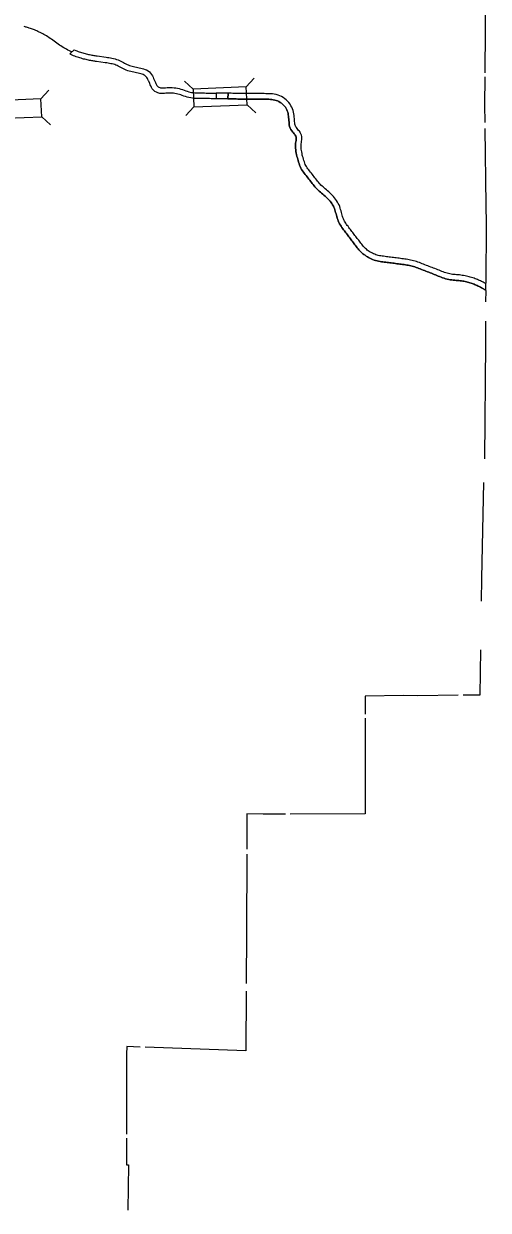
# Model space of a CAD drawing. Extents: x 77230 to 630905, y 790554 to 1662844.
# Drawn here: x 438155 to 458899, y 1424422 to 1477330 of the extents above; entities that cross this region are included whole.
import ezdxf

# ---------------------------------------------------------------- set-up
doc = ezdxf.new("R2010")
doc.units = 0
for name, color, linetype in [('Level 10', 7, 'Continuous'), ('Level 19', 7, 'Continuous'), ('Level 43', 7, 'Continuous')]:
    doc.layers.add(name, color=color, linetype=linetype)

msp = doc.modelspace()

# ---------------------------------------------------------------- linework, layer by layer
at = {"layer": 'Level 10'}
for p, q in [((440209, 1475981), (440408, 1476166)), ((444426, 1474474), (444425, 1474474)), ((450502, 1472477), (450495, 1472489)), ((450502, 1472477), (450495, 1472489)), ((453416, 1467306), (453420, 1467302)), ((453416, 1467306), (453420, 1467302))]:
    msp.add_line(p, q, dxfattribs=at)
for points in [[(438789, 1476984), (438739, 1477009), (438691, 1477033), (438644, 1477054), (438596, 1477073), (438548, 1477092), (438500, 1477107), (438453, 1477121), (438406, 1477133), (438362, 1477146), (438320, 1477159), (438281, 1477171), (438248, 1477182), (438220, 1477192), (438180, 1477209)], [(440312, 1476072), (440254, 1476097), (440193, 1476126), (440130, 1476157), (440067, 1476191), (440004, 1476226), (439940, 1476262), (439875, 1476299), (439812, 1476338), (439750, 1476378), (439688, 1476421), (439627, 1476463), (439568, 1476507), (439511, 1476551), (439454, 1476594), (439396, 1476637), (439339, 1476679), (439282, 1476718), (439225, 1476753), (439169, 1476786), (439112, 1476817), (439057, 1476847), (439002, 1476876), (438947, 1476904), (438893, 1476932), (438840, 1476958), (438789, 1476984)], [(440408, 1476166), (440479, 1476136), (440533, 1476115), (440585, 1476095), (440637, 1476076), (440688, 1476059), (440739, 1476043), (440790, 1476028), (440841, 1476013), (440892, 1475999), (440944, 1475985), (440996, 1475973), (441047, 1475961), (441097, 1475951), (441146, 1475941), (441194, 1475932), (441241, 1475924), (441287, 1475916), (441329, 1475909), (441368, 1475902), (441403, 1475897), (441436, 1475892), (441831, 1475835), (441892, 1475828), (441962, 1475818), (442030, 1475806), (442096, 1475794), (442165, 1475781), (442235, 1475763), (442304, 1475741), (442370, 1475716), (442434, 1475687), (442494, 1475657), (442551, 1475627), (442606, 1475598), (442660, 1475570), (442715, 1475543), (442770, 1475517), (442824, 1475493), (442879, 1475473), (442936, 1475456), (442997, 1475441), (443060, 1475426), (443124, 1475411), (443189, 1475396), (443253, 1475382), (443317, 1475367), (443381, 1475352), (443445, 1475336), (443511, 1475318), (443577, 1475296), (443642, 1475268), (443707, 1475231), (443768, 1475184), (443821, 1475129), (443864, 1475069), (443900, 1475007), (443929, 1474947), (443957, 1474888), (443967, 1474865), (444009, 1474770), (444034, 1474712), (444057, 1474659), (444080, 1474611), (444103, 1474572), (444128, 1474543), (444157, 1474518), (444191, 1474497), (444227, 1474482), (444266, 1474473), (444311, 1474469), (444364, 1474470), (444426, 1474474)], [(444441, 1474224), (444373, 1474220), (444302, 1474219), (444227, 1474226), (444150, 1474244), (444077, 1474274), (444010, 1474314), (443949, 1474366), (443898, 1474428), (443859, 1474493), (443830, 1474554), (443804, 1474613), (443780, 1474670), (443739, 1474762), (443730, 1474783), (443704, 1474839), (443679, 1474890), (443654, 1474933), (443628, 1474969), (443600, 1474998), (443568, 1475023), (443531, 1475044), (443487, 1475062), (443438, 1475079), (443383, 1475094), (443323, 1475109), (443261, 1475123), (443197, 1475138), (443133, 1475153), (443068, 1475168), (443003, 1475183), (442938, 1475198), (442870, 1475215), (442800, 1475236), (442732, 1475261), (442667, 1475289), (442606, 1475318), (442547, 1475347), (442490, 1475377), (442434, 1475406), (442380, 1475435), (442327, 1475462), (442275, 1475485), (442222, 1475505), (442167, 1475522), (442111, 1475537), (442050, 1475548), (441985, 1475560), (441922, 1475571), (441860, 1475580), (441799, 1475587), (441401, 1475645), (441366, 1475650), (441328, 1475656), (441287, 1475663), (441244, 1475670), (441199, 1475678), (441151, 1475686), (441100, 1475695), (441047, 1475706), (440993, 1475717), (440939, 1475730), (440884, 1475743), (440828, 1475757), (440773, 1475772), (440719, 1475788), (440665, 1475804), (440611, 1475821), (440555, 1475840), (440499, 1475860), (440442, 1475882), (440384, 1475905), (440325, 1475930), (440265, 1475956), (440209, 1475981)], [(444425, 1474474), (444493, 1474478), (444565, 1474481), (444638, 1474484), (444712, 1474485), (444789, 1474483), (444868, 1474478), (444947, 1474467), (445025, 1474454), (445102, 1474436), (445178, 1474415), (445251, 1474391), (445321, 1474366), (445390, 1474340), (445457, 1474316), (445522, 1474295), (445587, 1474279), (445654, 1474266), (445722, 1474257), (445792, 1474251), (445864, 1474248), (445937, 1474245), (446010, 1474244), (446083, 1474243), (446156, 1474243), (446230, 1474242), (446303, 1474241), (446376, 1474240), (446450, 1474239), (446523, 1474238), (446596, 1474237), (446669, 1474236), (446742, 1474235), (446750, 1474235), (446748, 1473985)], [(446748, 1473985), (446666, 1473986), (446593, 1473987), (446520, 1473988), (446447, 1473989), (446373, 1473990), (446300, 1473991), (446227, 1473992), (446154, 1473993), (446081, 1473993), (446006, 1473994), (445931, 1473995), (445854, 1473998), (445776, 1474002), (445696, 1474008), (445614, 1474019), (445532, 1474035), (445453, 1474055), (445376, 1474079), (445304, 1474105), (445236, 1474131), (445168, 1474155), (445105, 1474176), (445041, 1474194), (444975, 1474209), (444909, 1474220), (444843, 1474229), (444778, 1474233), (444712, 1474235), (444644, 1474234), (444575, 1474231), (444507, 1474228), (444441, 1474224)], [(447278, 1474229), (447188, 1474231), (447112, 1474232), (447035, 1474234), (446960, 1474234), (446887, 1474234), (446750, 1474235)], [(450283, 1472357), (450263, 1472384), (450235, 1472420), (450203, 1472459), (450167, 1472502), (450129, 1472551), (450089, 1472607), (450054, 1472672), (450029, 1472744), (450015, 1472815), (450007, 1472882), (450001, 1472948), (449996, 1473014), (449990, 1473081), (449985, 1473149), (449978, 1473213), (449970, 1473274), (449958, 1473331), (449942, 1473387), (449922, 1473443), (449897, 1473498), (449870, 1473552), (449837, 1473604), (449800, 1473655), (449758, 1473703), (449712, 1473747), (449663, 1473788), (449610, 1473825), (449553, 1473858), (449493, 1473886), (449430, 1473910), (449366, 1473929), (449300, 1473943), (449234, 1473953), (449169, 1473958), (449102, 1473960), (449035, 1473961), (448967, 1473961), (448896, 1473962), (448824, 1473962), (448750, 1473962), (448677, 1473963), (448603, 1473964), (448529, 1473965), (448456, 1473966), (448383, 1473966), (448309, 1473967), (448234, 1473967), (448161, 1473968), (448087, 1473969), (448013, 1473970), (447939, 1473971), (447864, 1473972), (447790, 1473973), (447715, 1473973), (447639, 1473974), (447563, 1473975), (447487, 1473976), (447411, 1473977), (447336, 1473979), (447274, 1473979), (447278, 1474229)], [(447278, 1474229), (447274, 1473979), (447336, 1473979), (447411, 1473977), (447487, 1473976), (447563, 1473975), (447639, 1473974), (447715, 1473973), (447790, 1473973), (447864, 1473972), (447939, 1473971), (448013, 1473970), (448087, 1473969), (448161, 1473968), (448234, 1473967), (448309, 1473967), (448383, 1473966), (448456, 1473966), (448529, 1473965), (448603, 1473964), (448677, 1473963), (448750, 1473962), (448824, 1473962), (448896, 1473962), (448967, 1473961), (449035, 1473961), (449102, 1473960), (449169, 1473958), (449234, 1473953), (449300, 1473943), (449366, 1473929), (449430, 1473910), (449493, 1473886), (449553, 1473858), (449610, 1473825), (449663, 1473788), (449712, 1473747), (449758, 1473703), (449800, 1473655), (449837, 1473604), (449870, 1473552), (449897, 1473498), (449922, 1473443), (449942, 1473387), (449958, 1473331), (449970, 1473274), (449978, 1473213), (449985, 1473149), (449990, 1473081), (449996, 1473014), (450001, 1472948), (450007, 1472882), (450015, 1472815), (450029, 1472744), (450054, 1472672), (450089, 1472607), (450129, 1472551), (450167, 1472502), (450203, 1472459), (450235, 1472420), (450263, 1472384), (450283, 1472357)], [(450495, 1472489), (450464, 1472533), (450430, 1472576), (450396, 1472618), (450361, 1472660), (450329, 1472701), (450302, 1472738), (450284, 1472773), (450271, 1472810), (450262, 1472855), (450256, 1472909), (450250, 1472969), (450245, 1473034), (450239, 1473101), (450234, 1473171), (450227, 1473242), (450217, 1473317), (450201, 1473391), (450180, 1473464), (450154, 1473536), (450123, 1473605), (450088, 1473675), (450045, 1473744), (449995, 1473812), (449940, 1473875), (449879, 1473934), (449814, 1473988), (449744, 1474036), (449670, 1474079), (449591, 1474116), (449510, 1474148), (449427, 1474172), (449344, 1474189), (449262, 1474201), (449183, 1474207), (449108, 1474210), (449037, 1474211), (448968, 1474211), (448897, 1474212), (448825, 1474212), (448752, 1474212), (448679, 1474213), (448606, 1474214), (448532, 1474215), (448458, 1474216), (448384, 1474216), (448311, 1474217), (448237, 1474217), (448163, 1474218), (448090, 1474219), (448016, 1474220), (447942, 1474220), (447868, 1474222), (447793, 1474223), (447717, 1474223), (447642, 1474224), (447566, 1474225), (447491, 1474226), (447416, 1474227), (447340, 1474229), (447278, 1474229)], [(450495, 1472489), (450464, 1472533), (450430, 1472576), (450396, 1472618), (450361, 1472660), (450329, 1472701), (450302, 1472738), (450284, 1472773), (450271, 1472810), (450262, 1472855), (450256, 1472909), (450250, 1472969), (450245, 1473034), (450239, 1473101), (450234, 1473171), (450227, 1473242), (450217, 1473317), (450201, 1473391), (450180, 1473464), (450154, 1473536), (450123, 1473605), (450088, 1473675), (450045, 1473744), (449995, 1473812), (449940, 1473875), (449879, 1473934), (449814, 1473988), (449744, 1474036), (449670, 1474079), (449591, 1474116), (449510, 1474148), (449427, 1474172), (449344, 1474189), (449262, 1474201), (449183, 1474207), (449108, 1474210), (449037, 1474211), (448968, 1474211), (448897, 1474212), (448825, 1474212), (448752, 1474212), (448679, 1474213), (448606, 1474214), (448532, 1474215), (448458, 1474216), (448384, 1474216), (448311, 1474217), (448237, 1474217), (448163, 1474218), (448090, 1474219), (448016, 1474220), (447942, 1474220), (447868, 1474222), (447793, 1474223), (447717, 1474223), (447642, 1474224), (447566, 1474225), (447491, 1474226), (447416, 1474227), (447340, 1474229), (447278, 1474229)], [(447274, 1473979), (447184, 1473981), (447107, 1473982), (447032, 1473984), (446959, 1473984), (446886, 1473984), (446748, 1473985)], [(453420, 1467302), (453381, 1467339), (453347, 1467375), (453313, 1467414), (453278, 1467456), (453245, 1467498), (453211, 1467541), (453178, 1467585), (453144, 1467629), (453111, 1467673), (453077, 1467717), (453044, 1467761), (453011, 1467805), (452978, 1467849), (452944, 1467893), (452911, 1467937), (452878, 1467982), (452844, 1468026), (452810, 1468071), (452776, 1468116), (452741, 1468161), (452707, 1468206), (452671, 1468251), (452635, 1468298), (452603, 1468339), (452570, 1468385), (452539, 1468432), (452508, 1468481), (452480, 1468531), (452454, 1468582), (452430, 1468634), (452409, 1468686), (452391, 1468740), (452374, 1468798), (452357, 1468858), (452341, 1468919), (452325, 1468981), (452307, 1469046), (452287, 1469113), (452263, 1469181), (452234, 1469249), (452201, 1469315), (452164, 1469381), (452124, 1469445), (452080, 1469508), (452033, 1469569), (451984, 1469628), (451933, 1469683), (451880, 1469736), (451827, 1469785), (451774, 1469832), (451721, 1469877), (451668, 1469922), (451617, 1469965), (451568, 1470008), (451520, 1470051), (451474, 1470093), (451429, 1470135), (451388, 1470176), (451350, 1470218), (451313, 1470263), (451276, 1470310), (451238, 1470360), (451200, 1470409), (451161, 1470459), (451122, 1470509), (451082, 1470560), (451043, 1470611), (451003, 1470662), (450962, 1470714), (450921, 1470766), (450882, 1470816), (450844, 1470866), (450812, 1470909), (450778, 1470960), (450752, 1471008), (450728, 1471059), (450706, 1471114), (450686, 1471173), (450667, 1471234), (450649, 1471295), (450631, 1471361), (450610, 1471425), (450593, 1471475), (450583, 1471543), (450569, 1471612), (450557, 1471675), (450548, 1471740), (450540, 1471801), (450539, 1471859), (450540, 1471918), (450546, 1471977), (450553, 1472037), (450562, 1472099), (450568, 1472160), (450574, 1472230), (450567, 1472299), (450553, 1472364), (450530, 1472427), (450502, 1472477)], [(453420, 1467302), (453381, 1467339), (453347, 1467375), (453313, 1467414), (453278, 1467456), (453245, 1467498), (453211, 1467541), (453178, 1467585), (453144, 1467629), (453111, 1467673), (453077, 1467717), (453044, 1467761), (453011, 1467805), (452978, 1467849), (452944, 1467893), (452911, 1467937), (452878, 1467982), (452844, 1468026), (452810, 1468071), (452776, 1468116), (452741, 1468161), (452707, 1468206), (452671, 1468251), (452635, 1468298), (452603, 1468339), (452570, 1468385), (452539, 1468432), (452508, 1468481), (452480, 1468531), (452454, 1468582), (452430, 1468634), (452409, 1468686), (452391, 1468740), (452374, 1468798), (452357, 1468858), (452341, 1468919), (452325, 1468981), (452307, 1469046), (452287, 1469113), (452263, 1469181), (452234, 1469249), (452201, 1469315), (452164, 1469381), (452124, 1469445), (452080, 1469508), (452033, 1469569), (451984, 1469628), (451933, 1469683), (451880, 1469736), (451827, 1469785), (451774, 1469832), (451721, 1469877), (451668, 1469922), (451617, 1469965), (451568, 1470008), (451520, 1470051), (451474, 1470093), (451429, 1470135), (451388, 1470176), (451350, 1470218), (451313, 1470263), (451276, 1470310), (451238, 1470360), (451200, 1470409), (451161, 1470459), (451122, 1470509), (451082, 1470560), (451043, 1470611), (451003, 1470662), (450962, 1470714), (450921, 1470766), (450882, 1470816), (450844, 1470866), (450812, 1470909), (450778, 1470960), (450752, 1471008), (450728, 1471059), (450706, 1471114), (450686, 1471173), (450667, 1471234), (450649, 1471295), (450631, 1471361), (450610, 1471425), (450593, 1471475), (450583, 1471543), (450569, 1471612), (450557, 1471675), (450548, 1471740), (450540, 1471801), (450539, 1471859), (450540, 1471918), (450546, 1471977), (450553, 1472037), (450562, 1472099), (450568, 1472160), (450574, 1472230), (450567, 1472299), (450553, 1472364), (450530, 1472427), (450502, 1472477)], [(453253, 1467116), (453205, 1467162), (453161, 1467207), (453121, 1467253), (453084, 1467299), (453048, 1467344), (453013, 1467389), (452979, 1467434), (452945, 1467478), (452912, 1467522), (452878, 1467566), (452845, 1467610), (452811, 1467654), (452778, 1467698), (452744, 1467743), (452711, 1467787), (452678, 1467831), (452645, 1467875), (452611, 1467920), (452577, 1467964), (452543, 1468008), (452509, 1468053), (452473, 1468099), (452438, 1468145), (452404, 1468188), (452365, 1468242), (452328, 1468297), (452293, 1468354), (452260, 1468412), (452229, 1468472), (452201, 1468535), (452175, 1468599), (452152, 1468665), (452133, 1468730), (452116, 1468793), (452099, 1468856), (452083, 1468918), (452067, 1468977), (452050, 1469034), (452030, 1469090), (452007, 1469145), (451980, 1469199), (451950, 1469253), (451916, 1469307), (451878, 1469360), (451838, 1469413), (451796, 1469463), (451752, 1469510), (451707, 1469555), (451659, 1469599), (451609, 1469643), (451558, 1469687), (451507, 1469731), (451454, 1469776), (451403, 1469820), (451352, 1469865), (451304, 1469910), (451255, 1469955), (451207, 1470004), (451161, 1470055), (451119, 1470106), (451079, 1470157), (451040, 1470207), (451002, 1470256), (450964, 1470305), (450925, 1470355), (450885, 1470406), (450845, 1470457), (450806, 1470508), (450765, 1470559), (450724, 1470611), (450684, 1470663), (450644, 1470716), (450607, 1470766), (450564, 1470830), (450529, 1470894), (450498, 1470961), (450471, 1471028), (450448, 1471096), (450428, 1471162), (450409, 1471227), (450392, 1471288), (450373, 1471345), (450349, 1471417), (450337, 1471500), (450323, 1471563), (450310, 1471635), (450300, 1471706), (450291, 1471781), (450288, 1471859), (450291, 1471934), (450297, 1472004), (450305, 1472069), (450313, 1472129), (450320, 1472184), (450323, 1472228), (450320, 1472261), (450313, 1472294), (450302, 1472322), (450283, 1472357)], [(450283, 1472357), (450302, 1472322), (450313, 1472294), (450320, 1472261), (450323, 1472228), (450320, 1472184), (450313, 1472129), (450305, 1472069), (450297, 1472004), (450291, 1471934), (450288, 1471859), (450291, 1471781), (450300, 1471706), (450310, 1471635), (450323, 1471563), (450337, 1471500), (450349, 1471417), (450373, 1471345), (450392, 1471288), (450409, 1471227), (450428, 1471162), (450448, 1471096), (450471, 1471028), (450498, 1470961), (450529, 1470894), (450564, 1470830), (450607, 1470766), (450644, 1470716), (450684, 1470663), (450724, 1470611), (450765, 1470559), (450806, 1470508), (450845, 1470457), (450885, 1470406), (450925, 1470355), (450964, 1470305), (451002, 1470256), (451040, 1470207), (451079, 1470157), (451119, 1470106), (451161, 1470055), (451207, 1470004), (451255, 1469955), (451304, 1469910), (451352, 1469865), (451403, 1469820), (451454, 1469776), (451507, 1469731), (451558, 1469687), (451609, 1469643), (451659, 1469599), (451707, 1469555), (451752, 1469510), (451796, 1469463), (451838, 1469413), (451878, 1469360), (451916, 1469307), (451950, 1469253), (451980, 1469199), (452007, 1469145), (452030, 1469090), (452050, 1469034), (452067, 1468977), (452083, 1468918), (452099, 1468856), (452116, 1468793), (452133, 1468730), (452152, 1468665), (452175, 1468599), (452201, 1468535), (452229, 1468472), (452260, 1468412), (452293, 1468354), (452328, 1468297), (452365, 1468242), (452404, 1468188), (452438, 1468145), (452473, 1468099), (452509, 1468053), (452543, 1468008), (452577, 1467964), (452611, 1467920), (452645, 1467875), (452678, 1467831), (452711, 1467787), (452744, 1467743), (452778, 1467698), (452811, 1467654), (452845, 1467610), (452878, 1467566), (452912, 1467522), (452945, 1467478), (452979, 1467434), (453013, 1467389), (453048, 1467344), (453084, 1467299), (453121, 1467253), (453161, 1467207), (453205, 1467162), (453253, 1467116)], [(458784, 1465452), (458784, 1465743), (458745, 1465762), (458709, 1465781), (458672, 1465800), (458633, 1465820), (458593, 1465840), (458551, 1465860), (458508, 1465880), (458462, 1465901), (458415, 1465922), (458365, 1465942), (458313, 1465962), (458261, 1465981), (458206, 1466000), (458151, 1466017), (458095, 1466033), (458038, 1466049), (457979, 1466064), (457919, 1466078), (457859, 1466090), (457799, 1466101), (457738, 1466111), (457676, 1466120), (457612, 1466128), (457547, 1466133), (457484, 1466137), (457424, 1466141), (457364, 1466147), (457303, 1466155), (457242, 1466164), (457181, 1466175), (457120, 1466188), (457059, 1466203), (456999, 1466221), (456939, 1466241), (456880, 1466263), (456820, 1466287), (456760, 1466312), (456699, 1466336), (456639, 1466361), (456579, 1466385), (456518, 1466409), (456456, 1466434), (456393, 1466458), (456329, 1466482), (456266, 1466506), (456202, 1466531), (456137, 1466556), (456072, 1466581), (456008, 1466605), (455945, 1466629), (455882, 1466653), (455820, 1466677), (455756, 1466700), (455692, 1466722), (455628, 1466742), (455563, 1466761), (455498, 1466777), (455432, 1466792), (455367, 1466805), (455301, 1466817), (455236, 1466827), (455172, 1466836), (455108, 1466845), (455044, 1466854), (454981, 1466862), (454917, 1466870), (454854, 1466879), (454791, 1466887), (454728, 1466895), (454666, 1466903), (454602, 1466912), (454539, 1466921), (454475, 1466928), (454411, 1466936), (454349, 1466943), (454287, 1466951), (454225, 1466959), (454163, 1466967), (454103, 1466976), (454044, 1466986), (453987, 1466998), (453932, 1467012), (453878, 1467029), (453826, 1467049), (453775, 1467072), (453725, 1467096), (453676, 1467123), (453629, 1467151), (453583, 1467180), (453539, 1467209), (453497, 1467239), (453456, 1467271), (453416, 1467306)], [(458784, 1465452), (458784, 1465743), (458745, 1465762), (458709, 1465781), (458672, 1465800), (458633, 1465820), (458593, 1465840), (458551, 1465860), (458508, 1465880), (458462, 1465901), (458415, 1465922), (458365, 1465942), (458313, 1465962), (458261, 1465981), (458206, 1466000), (458151, 1466017), (458095, 1466033), (458038, 1466049), (457979, 1466064), (457919, 1466078), (457859, 1466090), (457799, 1466101), (457738, 1466111), (457676, 1466120), (457612, 1466128), (457547, 1466133), (457484, 1466137), (457424, 1466141), (457364, 1466147), (457303, 1466155), (457242, 1466164), (457181, 1466175), (457120, 1466188), (457059, 1466203), (456999, 1466221), (456939, 1466241), (456880, 1466263), (456820, 1466287), (456760, 1466312), (456699, 1466336), (456639, 1466361), (456579, 1466385), (456518, 1466409), (456456, 1466434), (456393, 1466458), (456329, 1466482), (456266, 1466506), (456202, 1466531), (456137, 1466556), (456072, 1466581), (456008, 1466605), (455945, 1466629), (455882, 1466653), (455820, 1466677), (455756, 1466700), (455692, 1466722), (455628, 1466742), (455563, 1466761), (455498, 1466777), (455432, 1466792), (455367, 1466805), (455301, 1466817), (455236, 1466827), (455172, 1466836), (455108, 1466845), (455044, 1466854), (454981, 1466862), (454917, 1466870), (454854, 1466879), (454791, 1466887), (454728, 1466895), (454666, 1466903), (454602, 1466912), (454539, 1466921), (454475, 1466928), (454411, 1466936), (454349, 1466943), (454287, 1466951), (454225, 1466959), (454163, 1466967), (454103, 1466976), (454044, 1466986), (453987, 1466998), (453932, 1467012), (453878, 1467029), (453826, 1467049), (453775, 1467072), (453725, 1467096), (453676, 1467123), (453629, 1467151), (453583, 1467180), (453539, 1467209), (453497, 1467239), (453456, 1467271), (453416, 1467306)], [(458784, 1465452), (458766, 1465459), (458748, 1465467), (458731, 1465479), (458705, 1465495), (458681, 1465510), (458655, 1465526), (458625, 1465542), (458592, 1465560), (458557, 1465578), (458521, 1465596), (458484, 1465615), (458444, 1465634), (458403, 1465653), (458360, 1465673), (458317, 1465692), (458272, 1465710), (458226, 1465728), (458178, 1465745), (458129, 1465762), (458078, 1465778), (458026, 1465793), (457973, 1465808), (457920, 1465821), (457866, 1465834), (457811, 1465845), (457756, 1465855), (457700, 1465864), (457644, 1465873), (457587, 1465879), (457530, 1465884), (457468, 1465887), (457403, 1465892), (457336, 1465898), (457269, 1465907), (457201, 1465917), (457133, 1465930), (457063, 1465944), (456993, 1465962), (456924, 1465983), (456856, 1466006), (456790, 1466030), (456727, 1466055), (456665, 1466080), (456605, 1466105), (456546, 1466129), (456486, 1466153), (456426, 1466177), (456365, 1466201), (456304, 1466225), (456241, 1466248), (456177, 1466273), (456112, 1466297), (456048, 1466322), (455984, 1466347), (455919, 1466371), (455855, 1466395), (455792, 1466420), (455732, 1466443), (455673, 1466465), (455615, 1466485), (455556, 1466503), (455498, 1466519), (455439, 1466534), (455380, 1466548), (455320, 1466559), (455260, 1466570), (455199, 1466580), (455137, 1466589), (455074, 1466598), (455012, 1466606), (454949, 1466614), (454886, 1466622), (454822, 1466631), (454759, 1466639), (454695, 1466647), (454632, 1466656), (454569, 1466664), (454507, 1466673), (454445, 1466680), (454382, 1466688), (454319, 1466695), (454255, 1466703), (454192, 1466711), (454128, 1466720), (454064, 1466729), (453998, 1466741), (453930, 1466755), (453863, 1466772), (453796, 1466793), (453732, 1466818), (453669, 1466845), (453609, 1466875), (453553, 1466906), (453499, 1466937), (453447, 1466970), (453396, 1467003), (453347, 1467039), (453298, 1467077), (453253, 1467116)], [(453253, 1467116), (453298, 1467077), (453347, 1467039), (453396, 1467003), (453447, 1466970), (453499, 1466937), (453553, 1466906), (453609, 1466875), (453669, 1466845), (453732, 1466818), (453796, 1466793), (453863, 1466772), (453930, 1466755), (453998, 1466741), (454064, 1466729), (454128, 1466720), (454192, 1466711), (454255, 1466703), (454319, 1466695), (454382, 1466688), (454445, 1466680), (454507, 1466673), (454569, 1466664), (454632, 1466656), (454695, 1466647), (454759, 1466639), (454822, 1466631), (454886, 1466622), (454949, 1466614), (455012, 1466606), (455074, 1466598), (455137, 1466589), (455199, 1466580), (455260, 1466570), (455320, 1466559), (455380, 1466548), (455439, 1466534), (455498, 1466519), (455556, 1466503), (455615, 1466485), (455673, 1466465), (455732, 1466443), (455792, 1466420), (455855, 1466395), (455919, 1466371), (455984, 1466347), (456048, 1466322), (456112, 1466297), (456177, 1466273), (456241, 1466248), (456304, 1466225), (456365, 1466201), (456426, 1466177), (456486, 1466153), (456546, 1466129), (456605, 1466105), (456665, 1466080), (456727, 1466055), (456790, 1466030), (456856, 1466006), (456924, 1465983), (456993, 1465962), (457063, 1465944), (457133, 1465930), (457201, 1465917), (457269, 1465907), (457336, 1465898), (457403, 1465892), (457468, 1465887), (457530, 1465884), (457587, 1465879), (457644, 1465873), (457700, 1465864), (457756, 1465855), (457811, 1465845), (457866, 1465834), (457920, 1465821), (457973, 1465808), (458026, 1465793), (458078, 1465778), (458129, 1465762), (458178, 1465745), (458226, 1465728), (458272, 1465710), (458317, 1465692), (458360, 1465673), (458403, 1465653), (458444, 1465634), (458484, 1465615), (458521, 1465596), (458557, 1465578), (458592, 1465560), (458625, 1465542), (458655, 1465526), (458681, 1465510), (458705, 1465495), (458731, 1465479), (458748, 1465467), (458766, 1465459), (458784, 1465452)]]:
    msp.add_lwpolyline(points, dxfattribs=at)
at = {"layer": 'Level 19'}
for p, q in [((445719, 1474416), (445332, 1474775)), ((448094, 1474510), (448452, 1474898)), ((438926, 1473976), (439284, 1474364)), ((445751, 1473625), (445392, 1473237)), ((448125, 1473719), (448513, 1473360)), ((438957, 1473185), (439345, 1472827))]:
    msp.add_line(p, q, dxfattribs=at)
for points in [[(445751, 1473625), (448125, 1473719), (448094, 1474510), (445719, 1474416)], [(436583, 1473091), (438957, 1473185), (438926, 1473976), (436551, 1473883)]]:
    msp.add_lwpolyline(points, close=True, dxfattribs=at)
at = {"layer": 'Level 43'}
msp.add_line((442749, 1426447), (442841, 1426446), dxfattribs=at)
for points in [[(458899, 1481226), (458775, 1478950), (458775, 1478942), (458744, 1475136)], [(458743, 1474959), (458733, 1473700), (458744, 1472920)], [(458747, 1472665), (458796, 1469239), (458799, 1468419), (458799, 1468414), (458784, 1465766)], [(458782, 1465431), (458779, 1464935)], [(458774, 1464074), (458769, 1463076), (458735, 1457929)], [(458686, 1456874), (458594, 1452604), (458594, 1452597), (458579, 1451581)], [(458548, 1449417), (458519, 1447393), (457781, 1447386)], [(453405, 1447352), (453404, 1446546)], [(457549, 1447384), (455751, 1447367), (455115, 1447369), (453405, 1447352)], [(453403, 1446358), (453394, 1442095)], [(449849, 1442090), (448845, 1442089), (448113, 1442094), (448115, 1441466), (448112, 1440518)], [(453394, 1442095), (450046, 1442091)], [(448111, 1440304), (448099, 1436811), (448085, 1434532)], [(448084, 1434198), (448068, 1431528), (443573, 1431692)], [(443358, 1431700), (442767, 1431722), (442757, 1431722), (442747, 1431382), (442748, 1427822)], [(442748, 1427641), (442749, 1426447)], [(442840, 1426446), (442808, 1424422)]]:
    msp.add_lwpolyline(points, dxfattribs=at)

doc.saveas('drawing.dxf')
